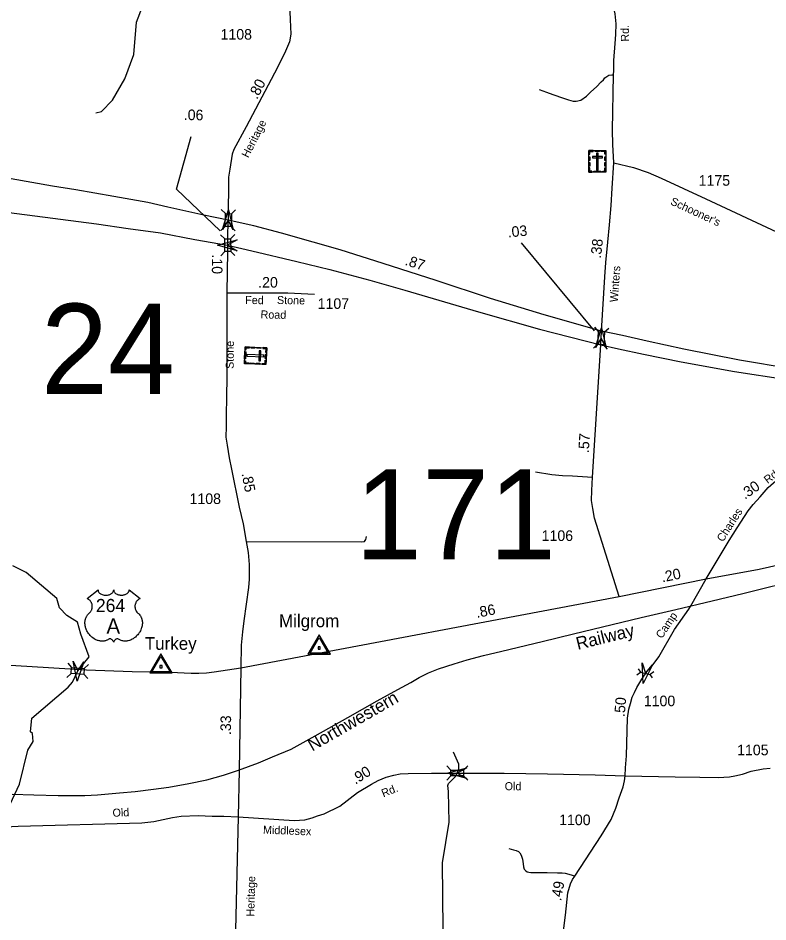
# Model space of a CAD drawing. Extents: x 2220236 to 2384410, y 720751 to 894131.
# Drawn here: x 2248711 to 2257585, y 736527 to 747219 of the extents above; entities that cross this region are included whole.
import ezdxf

# ---------------------------------------------------------------- set-up
doc = ezdxf.new("R2010")
doc.units = 0
doc.layers.add('Default', color=7, linetype='Continuous')

msp = doc.modelspace()

# ---------------------------------------------------------------- linework, layer by layer
at = {"layer": 'Default'}
for p, q in [((2251116, 744956), (2251164, 744906)), ((2251285, 744952), (2251235, 744905)), ((2251162, 744755), (2251112, 744708)), ((2251231, 744754), (2251278, 744704)), ((2251106, 744655), (2251156, 744607)), ((2251274, 744657), (2251226, 744608)), ((2255532, 743521), (2254670, 744562)), ((2251159, 744456), (2251111, 744407)), ((2251228, 744457), (2251277, 744409)), ((2255581, 743510), (2255535, 743562)), ((2255650, 743506), (2255701, 743552)), ((2255519, 743314), (2255571, 743360)), ((2255687, 743304), (2255641, 743355)), ((2255824, 740377), (2256854, 740586)), ((2251345, 739535), (2255824, 740377)), ((2249298, 739588), (2249343, 739536)), ((2249494, 739526), (2249546, 739571)), ((2251345, 739535), (2251326, 738324)), ((2249287, 739420), (2249339, 739465)), ((2249490, 739457), (2249535, 739405)), ((2256033, 739451), (2256075, 739480)), ((2256048, 739523), (2256075, 739480)), ((2256075, 739480), (2256193, 739456)), ((2256235, 739485), (2256193, 739456)), ((2256220, 739413), (2256193, 739456)), ((2253784, 738373), (2253832, 738324)), ((2253983, 738324), (2254032, 738373)), ((2251326, 738324), (2251317, 737772)), ((2253784, 738205), (2253832, 738254)), ((2253983, 738255), (2254032, 738206))]:
    msp.add_line(p, q, dxfattribs=at)
for points in [[(2249630, 746097), (2249696, 746112), (2249828, 746247), (2249976, 746499), (2250082, 746789), (2250112, 747172), (2250324, 747732), (2250530, 748059), (2250624, 748606), (2250658, 748705), (2250700, 748791), (2250856, 748912), (2250980, 749090), (2251109, 749615), (2251265, 749858), (2251398, 749940), (2251455, 750041), (2251670, 750184), (2251890, 750878), (2251920, 751202), (2252141, 751729), (2252237, 752265)], [(2255760, 745505), (2255748, 745725), (2255745, 745894), (2255759, 746547), (2255760, 746600), (2255763, 746716), (2255775, 746920), (2255783, 747025), (2255788, 747150), (2255776, 747269), (2255759, 747359), (2255737, 747466), (2255721, 747530), (2255671, 747695), (2255611, 747938), (2255571, 748164), (2255541, 748448), (2255538, 748536), (2255534, 748912), (2255573, 750156)], [(2251788, 748894), (2251908, 747494), (2251928, 747294), (2251931, 747201), (2251939, 747028), (2251924, 746936), (2251877, 746829), (2251779, 746634), (2251409, 745933), (2251263, 745664), (2251244, 745610), (2251215, 745430), (2251202, 745336), (2251197, 744829)], [(2254877, 746374), (2254963, 746343), (2255041, 746315), (2255164, 746272), (2255224, 746250), (2255281, 746236), (2255315, 746238), (2255371, 746246), (2255436, 746296), (2255490, 746347), (2255555, 746407), (2255612, 746464), (2255638, 746490), (2255656, 746512), (2255702, 746543), (2255737, 746547), (2255759, 746547)], [(2251104, 744701), (2250584, 745196), (2250761, 745818)], [(2255617, 743515), (2255653, 744159), (2255666, 744328), (2255692, 744567), (2255709, 744775), (2255728, 745001), (2255743, 745207), (2255760, 745505)], [(2255760, 745505), (2255995, 745450), (2256169, 745391), (2256323, 745324), (2256851, 745080), (2257687, 744690), (2258063, 744526), (2258342, 744384), (2258589, 744239), (2258839, 744084), (2259037, 743983), (2259125, 743951), (2259200, 743930), (2259282, 743913), (2259367, 743906), (2259572, 743896), (2259727, 743900), (2259859, 743894), (2259957, 743885), (2260053, 743860), (2260157, 743815), (2260253, 743756), (2260317, 743712), (2260367, 743681)], [(2251197, 744829), (2250910, 744889), (2250483, 744983), (2250248, 745037), (2249842, 745109), (2249394, 745188), (2249119, 745229), (2248630, 745317)], [(2246271, 745217), (2247089, 745122), (2248053, 744992), (2248696, 744909), (2249640, 744787), (2250015, 744731), (2250395, 744678), (2250801, 744601), (2251191, 744531)], [(2251197, 744829), (2251191, 744688), (2251191, 744531)], [(2255617, 743515), (2254936, 743708), (2254302, 743900), (2253659, 744116), (2253030, 744315), (2252521, 744476), (2252203, 744567), (2251829, 744673), (2251502, 744761), (2251197, 744829)], [(2251191, 744531), (2251191, 744462), (2251182, 743969)], [(2251191, 744531), (2251476, 744464), (2252011, 744340), (2252402, 744246), (2252874, 744120), (2253288, 743999), (2254159, 743744), (2254881, 743539), (2255606, 743352)], [(2251182, 743969), (2251182, 742992), (2251179, 742717), (2251173, 742537), (2251174, 742389), (2251171, 742261), (2251186, 742167), (2251207, 742017), (2251238, 741882), (2251326, 741434), (2251373, 741235), (2251409, 741027), (2251434, 740898), (2251445, 740756), (2251446, 740580), (2251439, 740482), (2251382, 740089), (2251366, 739959), (2251351, 739803), (2251345, 739535)], [(2251182, 743969), (2251902, 743968), (2252217, 743954)], [(2255606, 743352), (2255617, 743515)], [(2260557, 742824), (2260370, 742831), (2260100, 742852), (2259631, 742878), (2259259, 742905), (2258790, 742947), (2258363, 743001), (2257860, 743070), (2257249, 743172), (2256590, 743304), (2256154, 743396), (2255865, 743463), (2255617, 743515)], [(2255824, 740377), (2255532, 741302), (2255513, 741416), (2255496, 741511), (2255501, 741632), (2255509, 741788), (2255606, 743352)], [(2255606, 743352), (2255818, 743306), (2256112, 743242), (2256557, 743153), (2257191, 743038), (2257809, 742942), (2258320, 742876), (2258767, 742824), (2259223, 742784), (2259649, 742761), (2260042, 742745), (2260350, 742735), (2260504, 742728), (2260582, 742727)], [(2241410, 742459), (2241556, 742415), (2241758, 742336), (2241985, 742224), (2242214, 742120), (2242684, 741882), (2245464, 740507), (2245943, 740267), (2246389, 740039), (2246724, 739864), (2246953, 739760), (2247224, 739668), (2247470, 739628), (2247814, 739605), (2248422, 739578), (2249329, 739522)], [(2254833, 741851), (2255029, 741821), (2255155, 741810), (2255271, 741805), (2255509, 741788)], [(2256854, 740586), (2257124, 741040), (2257220, 741188), (2257351, 741391), (2257410, 741467), (2257491, 741556), (2257587, 741665), (2257710, 741774), (2257813, 741852)], [(2251409, 741027), (2252770, 741022), (2252810, 741027), (2252828, 741051), (2252832, 741067), (2252834, 741085)], [(2256854, 740586), (2257480, 740701), (2257882, 740792), (2258058, 740807), (2258208, 740814), (2258417, 740791), (2258760, 740722), (2259063, 740658), (2259468, 740565), (2259547, 740546), (2259608, 740530), (2260242, 740394), (2260391, 740361)], [(2248533, 737742), (2248728, 738158), (2248825, 738559), (2248891, 738660), (2248881, 738758), (2248856, 738775), (2248872, 738936), (2249304, 739306), (2249353, 739362), (2249417, 739496), (2249552, 739665), (2249455, 739931), (2249412, 740072), (2249286, 740154), (2249202, 740244), (2249168, 740353), (2248808, 740659), (2248649, 740741)], [(2248640, 738040), (2248898, 738030), (2249184, 738021), (2249500, 738023), (2249650, 738032), (2249912, 738054), (2250097, 738072), (2250313, 738098), (2250493, 738121), (2250730, 738165), (2250944, 738207), (2251143, 738262), (2251319, 738322), (2251556, 738410), (2251721, 738479), (2251941, 738569), (2252225, 738727), (2252615, 738946), (2252960, 739141), (2253206, 739277), (2253358, 739360), (2253457, 739417), (2253566, 739473), (2253686, 739520), (2253872, 739582), (2254025, 739629), (2254219, 739677), (2254436, 739731), (2254911, 739846), (2255282, 739935), (2256086, 740130), (2256495, 740225), (2256926, 740327), (2257287, 740411), (2257556, 740480), (2257748, 740525)], [(2256672, 740267), (2256854, 740586)], [(2256158, 739497), (2256203, 739539), (2256293, 739663), (2256479, 739986), (2256650, 740228), (2256672, 740267)], [(2249329, 739522), (2249522, 739511), (2250062, 739489), (2250514, 739483), (2250758, 739471), (2250848, 739469), (2250942, 739474), (2251032, 739485), (2251191, 739508), (2251345, 739535)], [(2255896, 738257), (2255898, 738351), (2255909, 738493), (2255924, 738937), (2255940, 739044), (2255958, 739113), (2255980, 739187), (2256004, 739243), (2256032, 739300), (2256091, 739399), (2256158, 739497)], [(2253062, 734753), (2253078, 734785), (2253353, 734881), (2253502, 734983), (2253551, 735074), (2253549, 735323), (2253602, 735932), (2253766, 736234), (2253757, 736408), (2253740, 736441), (2253733, 737225), (2253813, 737709), (2253806, 738072), (2253796, 738140), (2253806, 738166), (2253889, 738248), (2253909, 738288), (2253925, 738339), (2253925, 738393), (2253864, 738535)], [(2251317, 737772), (2251978, 737728), (2252104, 737735), (2252191, 737759), (2252253, 737782), (2252332, 737808), (2252517, 737896), (2252729, 738057), (2252895, 738157), (2252973, 738200), (2253068, 738240), (2253158, 738264), (2253232, 738278), (2253328, 738285), (2253605, 738288), (2253792, 738288)], [(2253792, 738288), (2254465, 738286), (2254978, 738281), (2255539, 738267), (2255896, 738257)], [(2255079, 735836), (2255095, 735953), (2255145, 736269), (2255190, 736607), (2255215, 736870), (2255249, 736978), (2255273, 737029), (2255299, 737069), (2255611, 737547), (2255730, 737740), (2255783, 737872), (2255825, 737997), (2255870, 738125), (2255887, 738197), (2255896, 738257)], [(2255896, 738257), (2256485, 738242), (2256779, 738241), (2256994, 738236), (2257131, 738245), (2257192, 738257), (2257283, 738277), (2257387, 738310), (2257529, 738339), (2257610, 738347)], [(2248479, 737648), (2248713, 737661), (2250174, 737700), (2250316, 737715), (2250539, 737762), (2250640, 737780), (2250840, 737785), (2251009, 737780), (2251146, 737780), (2251317, 737772)], [(2251317, 737772), (2251250, 734925), (2251229, 734507), (2251222, 734096)], [(2254520, 737396), (2254575, 737382), (2254607, 737373), (2254631, 737361), (2254647, 737343), (2254663, 737317), (2254682, 737268), (2254690, 737216), (2254694, 737181), (2254701, 737153), (2254710, 737138), (2254719, 737130), (2254735, 737121), (2254754, 737115), (2254778, 737113), (2254850, 737112), (2254971, 737112), (2255096, 737109), (2255151, 737107), (2255184, 737103), (2255227, 737091), (2255267, 737081), (2255299, 737069)]]:
    msp.add_lwpolyline(points, dxfattribs=at)
for points in [[(2255466, 745651), (2255665, 745651), (2255665, 745397), (2255466, 745397)], [(2255466, 745608), (2255477, 745608), (2255477, 745640), (2255518, 745640), (2255518, 745651), (2255466, 745651)], [(2255540, 745651), (2255592, 745651), (2255592, 745640), (2255540, 745640)], [(2255665, 745608), (2255654, 745608), (2255654, 745640), (2255613, 745640), (2255613, 745651), (2255665, 745651)], [(2255466, 745534), (2255466, 745577), (2255477, 745577), (2255477, 745534)], [(2255507, 745583), (2255507, 745564), (2255625, 745564), (2255625, 745583)], [(2255575, 745622), (2255556, 745622), (2255556, 745419), (2255575, 745419)], [(2255654, 745535), (2255654, 745578), (2255665, 745578), (2255665, 745535)], [(2255466, 745467), (2255466, 745510), (2255477, 745510), (2255477, 745467)], [(2255499, 745397), (2255499, 745408), (2255477, 745408), (2255477, 745449), (2255466, 745449), (2255466, 745397)], [(2255632, 745397), (2255632, 745408), (2255654, 745408), (2255654, 745448), (2255665, 745448), (2255665, 745397)], [(2255654, 745469), (2255654, 745512), (2255665, 745512), (2255665, 745469)], [(2255523, 745408), (2255608, 745408), (2255608, 745397), (2255523, 745397)], [(2251130, 744718), (2251201, 744951), (2251256, 744714), (2251197, 744829)], [(2251235, 744905), (2251231, 744754), (2251160, 744755), (2251164, 744906)], [(2251304, 744467), (2251069, 744532), (2251305, 744594), (2251191, 744531)], [(2251226, 744608), (2251228, 744457), (2251158, 744456), (2251156, 744607)], [(2255544, 743323), (2255617, 743555), (2255670, 743317), (2255612, 743434)], [(2255571, 743360), (2255580, 743510), (2255651, 743506), (2255641, 743355)], [(2251653, 743319), (2251644, 743120), (2251390, 743131), (2251399, 743330)], [(2251407, 743272), (2251404, 743187), (2251392, 743188), (2251396, 743273)], [(2251397, 743297), (2251409, 743297), (2251410, 743319), (2251450, 743317), (2251450, 743328), (2251399, 743330)], [(2251468, 743327), (2251512, 743325), (2251511, 743314), (2251468, 743316)], [(2251536, 743324), (2251579, 743322), (2251578, 743311), (2251535, 743313)], [(2251583, 743281), (2251564, 743282), (2251559, 743164), (2251578, 743164)], [(2251610, 743321), (2251609, 743309), (2251641, 743308), (2251639, 743268), (2251651, 743267), (2251653, 743319)], [(2251619, 743211), (2251620, 743230), (2251417, 743239), (2251416, 743220)], [(2251601, 743122), (2251601, 743133), (2251633, 743132), (2251635, 743172), (2251646, 743172), (2251644, 743120)], [(2251650, 743245), (2251647, 743193), (2251636, 743194), (2251638, 743245)], [(2251391, 743164), (2251403, 743164), (2251402, 743142), (2251442, 743140), (2251442, 743129), (2251390, 743131)], [(2251462, 743139), (2251506, 743138), (2251505, 743126), (2251462, 743128)], [(2251528, 743136), (2251572, 743135), (2251571, 743123), (2251528, 743125)], [(2249658, 740454), (2249658, 740449), (2249659, 740443), (2249660, 740439), (2249663, 740433), (2249668, 740426), (2249675, 740418), (2249683, 740412), (2249688, 740409), (2249697, 740404), (2249706, 740400), (2249718, 740397), (2249729, 740394), (2249741, 740393), (2249753, 740393), (2249767, 740394), (2249781, 740397), (2249788, 740398), (2249796, 740401), (2249803, 740404), (2249810, 740408), (2249816, 740412), (2249821, 740415), (2249828, 740422), (2249833, 740429), (2249836, 740433), (2249838, 740436), (2249840, 740444), (2249841, 740447), (2249842, 740454), (2249842, 740448), (2249843, 740445), (2249844, 740441), (2249845, 740437), (2249848, 740432), (2249851, 740427), (2249857, 740420), (2249860, 740417), (2249864, 740414), (2249872, 740408), (2249883, 740403), (2249888, 740401), (2249893, 740399), (2249899, 740397), (2249906, 740396), (2249913, 740395), (2249920, 740394), (2249927, 740393), (2249932, 740393), (2249939, 740393), (2249946, 740393), (2249952, 740394), (2249960, 740395), (2249965, 740397), (2249973, 740399), (2249980, 740401), (2249986, 740404), (2249994, 740408), (2250001, 740412), (2250005, 740416), (2250011, 740421), (2250016, 740427), (2250019, 740432), (2250022, 740436), (2250024, 740441), (2250025, 740446), (2250026, 740451), (2250026, 740455), (2250154, 740352), (2250151, 740351), (2250144, 740348), (2250139, 740344), (2250130, 740338), (2250126, 740335), (2250122, 740331), (2250119, 740327), (2250116, 740324), (2250112, 740319), (2250109, 740313), (2250105, 740308), (2250103, 740303), (2250099, 740292), (2250097, 740286), (2250096, 740280), (2250094, 740269), (2250094, 740263), (2250094, 740258), (2250094, 740252), (2250095, 740247), (2250096, 740241), (2250097, 740236), (2250098, 740230), (2250101, 740223), (2250103, 740216), (2250109, 740205), (2250117, 740193), (2250122, 740187), (2250128, 740181), (2250136, 740175), (2250140, 740171), (2250145, 740166), (2250153, 740157), (2250156, 740152), (2250159, 740147), (2250162, 740142), (2250165, 740137), (2250168, 740132), (2250172, 740121), (2250176, 740110), (2250177, 740105), (2250180, 740092), (2250181, 740086), (2250182, 740073), (2250182, 740059), (2250180, 740044), (2250178, 740028), (2250176, 740018), (2250172, 740007), (2250169, 739997), (2250163, 739982), (2250158, 739971), (2250151, 739959), (2250146, 739951), (2250141, 739943), (2250134, 739934), (2250126, 739924), (2250117, 739914), (2250109, 739906), (2250099, 739897), (2250093, 739892), (2250084, 739886), (2250073, 739878), (2250061, 739871), (2250051, 739866), (2250042, 739862), (2250031, 739858), (2250012, 739852), (2250005, 739851), (2249997, 739850), (2249989, 739849), (2249982, 739849), (2249972, 739849), (2249962, 739849), (2249952, 739851), (2249942, 739853), (2249932, 739856), (2249923, 739859), (2249913, 739864), (2249898, 739874), (2249893, 739877), (2249890, 739877), (2249884, 739878), (2249878, 739876), (2249872, 739874), (2249869, 739872), (2249864, 739869), (2249861, 739866), (2249856, 739862), (2249853, 739858), (2249851, 739856), (2249846, 739849), (2249845, 739845), (2249843, 739841), (2249842, 739835), (2249840, 739843), (2249837, 739848), (2249834, 739852), (2249832, 739856), (2249827, 739862), (2249823, 739866), (2249818, 739869), (2249813, 739873), (2249809, 739875), (2249805, 739876), (2249800, 739877), (2249797, 739878), (2249794, 739878), (2249789, 739877), (2249783, 739872), (2249778, 739869), (2249772, 739865), (2249765, 739861), (2249760, 739859), (2249753, 739856), (2249746, 739854), (2249738, 739852), (2249730, 739850), (2249723, 739849), (2249715, 739848), (2249708, 739848), (2249701, 739848), (2249694, 739849), (2249687, 739849), (2249677, 739851), (2249669, 739853), (2249660, 739855), (2249652, 739858), (2249642, 739861), (2249630, 739866), (2249622, 739870), (2249610, 739878), (2249594, 739888), (2249583, 739897), (2249575, 739905), (2249563, 739917), (2249555, 739926), (2249544, 739940), (2249537, 739951), (2249532, 739958), (2249525, 739971), (2249522, 739979), (2249517, 739990), (2249513, 740001), (2249510, 740010), (2249508, 740017), (2249506, 740028), (2249504, 740036), (2249503, 740046), (2249502, 740058), (2249502, 740068), (2249502, 740077), (2249503, 740087), (2249505, 740098), (2249507, 740107), (2249509, 740113), (2249511, 740121), (2249515, 740130), (2249519, 740139), (2249523, 740146), (2249528, 740153), (2249533, 740160), (2249540, 740167), (2249547, 740174), (2249553, 740179), (2249560, 740186), (2249564, 740190), (2249569, 740197), (2249573, 740202), (2249576, 740207), (2249580, 740215), (2249582, 740220), (2249585, 740229), (2249586, 740235), (2249588, 740243), (2249589, 740250), (2249589, 740260), (2249589, 740267), (2249588, 740276), (2249586, 740285), (2249584, 740292), (2249581, 740301), (2249578, 740307), (2249573, 740315), (2249568, 740323), (2249562, 740329), (2249557, 740335), (2249551, 740339), (2249546, 740343), (2249539, 740347), (2249533, 740350), (2249529, 740352)], [(2252408, 739696), (2252274, 739922), (2252141, 739696)], [(2252382, 739708), (2252167, 739708), (2252274, 739890)], [(2252287, 739754), (2252287, 739782), (2252262, 739782), (2252262, 739754)], [(2250536, 739474), (2250402, 739700), (2250268, 739474)], [(2250510, 739487), (2250294, 739487), (2250402, 739669)], [(2249343, 739536), (2249494, 739526), (2249489, 739455), (2249339, 739465)], [(2249487, 739605), (2249409, 739374), (2249361, 739613), (2249417, 739496)], [(2250414, 739533), (2250414, 739561), (2250390, 739561), (2250390, 739533)], [(2256219, 739567), (2256109, 739349), (2256096, 739593), (2256134, 739468)], [(2254022, 738225), (2253787, 738288), (2254022, 738351), (2253909, 738288)], [(2253832, 738324), (2253983, 738324), (2253983, 738254), (2253832, 738254)]]:
    msp.add_lwpolyline(points, close=True, dxfattribs=at)

# ---------------------------------------------------------------- texts
for s, height, rotation, p in [('Rd.', 95, 90.5059, (2255940, 746940)), ('.80', 125, 62.7485, (2251539, 746250)), ('.06', 125, 359.2367, (2250671, 746013)), ('Heritage', 95, 63.0024, (2251435, 745558)), ("Schooner's", 95, 335.1753, (2256422, 745018)), ('.03', 125, 5.6639, (2254511, 744623)), ('.38', 125, 83.7488, (2255608, 744371)), ('.10', 125, 270.1473, (2251004, 744423)), ('.87', 125, 342.4931, (2253281, 744301)), ('Winters', 95, 85.7283, (2255807, 743855)), ('.20', 125, 359.933, (2251552, 744031)), ('Fed', 95, 359.0207, (2251398, 743838)), ('Stone', 95, 359.0207, (2251774, 743837)), ('Road', 95, 359.0207, (2251580, 743666)), ('Stone', 95, 89.5293, (2251262, 743069)), ('.57', 125, 86.4562, (2255464, 742071)), ('.85', 125, 281.0835, (2251355, 741830)), ('Rd.', 95, 36.5773, (2257581, 741706)), ('.30', 125, 35.1647, (2257312, 741520)), ('Charles', 95, 57.2448, (2257052, 741015)), ('.20', 125, 11.4741, (2256335, 740544)), ('.86', 125, 10.6367, (2254140, 740124)), ('Camp', 95, 55.643, (2256328, 739871)), ('Railway', 150, 13.7057, (2255334, 739745)), ('Northwestern', 150, 29.8396, (2252192, 738542)), ('.50', 125, 85.2793, (2255889, 738949)), ('.33', 125, 89.5398, (2251230, 738737)), ('.90', 125, 32.311, (2252703, 738150)), ('Rd.', 95, 22.0063, (2253034, 738000)), ('Old', 95, 359.544, (2254469, 738086)), ('Old', 95, 1.8812, (2249830, 737771)), ('Middlesex', 95, 357.812, (2251608, 737572)), ('Heritage', 95, 88.6257, (2251506, 736589)), ('.49', 125, 79.945, (2255137, 736769))]:
    msp.add_text(s, height=height, rotation=rotation, dxfattribs=at).set_placement(p)
for s, height, p in [('1108', 125, (2251107, 746964)), ('1175', 125, (2256765, 745236)), ('24', 1066.3, (2248982, 742774)), ('1107', 125, (2252256, 743779)), ('171', 1066.3, (2252698, 740816)), ('1108', 125, (2250740, 741471)), ('1106', 125, (2254907, 741034)), ('264', 155, (2249632, 740193)), ('Milgrom', 150, (2251799, 740014)), ('A', 180, (2249757, 739938)), ('Turkey', 150, (2250211, 739746)), ('1100', 125, (2256116, 739079)), ('1105', 125, (2257220, 738499)), ('1100', 125, (2255114, 737672))]:
    msp.add_text(s, height=height, dxfattribs=at).set_placement(p)

doc.saveas('drawing.dxf')
